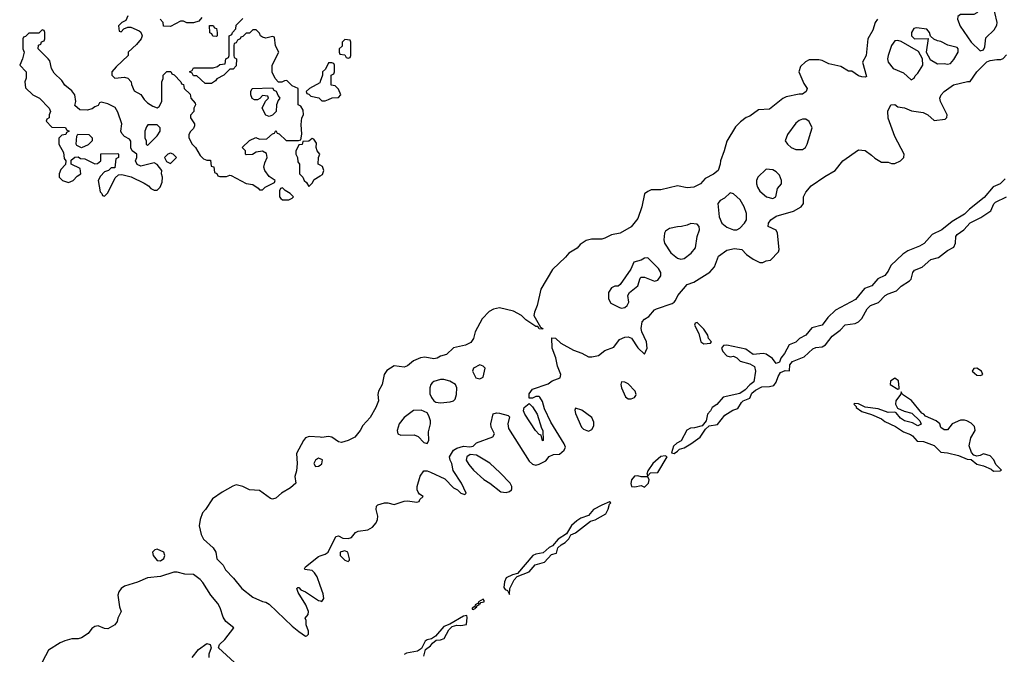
# Model space of a CAD drawing. Header units: inches. Extents: x 2701323 to 2964515, y 494916 to 722124.
# Tile 601 of 656: x 2838174 to 2844156, y 694490 to 698347. Entities that reach past the tile are written whole.
import ezdxf

# ---------------------------------------------------------------- set-up
doc = ezdxf.new("R2010")
doc.units = ezdxf.units.IN
doc.header["$MEASUREMENT"] = 0
doc.layers.add('C8639', color=7, linetype='Continuous')
doc.layers.add('C8649', color=7, linetype='Continuous')

msp = doc.modelspace()

# ---------------------------------------------------------------- linework, layer by layer
at = {"layer": 'C8639', "color": 2}
for points, elevation in [([(2838832, 698370), (2838818, 698342), (2838794, 698330), (2838774, 698310), (2838778, 698278), (2838790, 698274), (2838807.3, 698292.7), (2838830, 698302), (2838850, 698302), (2838899.8, 698279.8), (2838910.9, 698270.9), (2838918, 698250), (2838911.3, 698230), (2838883.6, 698196.4), (2838834, 698150), (2838834, 698130), (2838759.6, 698060.4), (2838734, 698030), (2838734, 698010), (2838752.7, 697992.7), (2838810, 697998), (2838830, 697992), (2838852, 697970), (2838852.7, 697952.7), (2838870, 697914), (2838910, 697892), (2838930, 697862), (2838950, 697842), (2838982, 697822), (2839010, 697812), (2839020.4, 697819.6), (2839038, 697850), (2839038, 697970), (2839046, 697990), (2839046, 698010), (2839068.4, 698031.6), (2839092, 698032), (2839098, 698018), (2839112.7, 698012.7), (2839154, 697970), (2839158, 697958), (2839170, 697954), (2839174, 697930), (2839210, 697894), (2839214, 697870), (2839239.6, 697839.6), (2839242, 697830), (2839232, 697810), (2839231.3, 697790), (2839212.7, 697767.3), (2839212, 697750), (2839235.3, 697715.3), (2839236.9, 697703.1), (2839230, 697686), (2839211.6, 697668.4), (2839202, 697650), (2839202, 697630), (2839222, 697590), (2839242, 697570), (2839270, 697522), (2839290, 697502), (2839310, 697494), (2839332.7, 697492.7), (2839338, 697458), (2839352.7, 697452.7), (2839358, 697418), (2839372.7, 697412.7), (2839378, 697398), (2839390, 697394), (2839430, 697394), (2839450, 697402), (2839459.6, 697399.6), (2839550, 697352), (2839590, 697344.7), (2839623.6, 697323.6), (2839630, 697314), (2839650, 697314), (2839666, 697330), (2839722, 697358), (2839726, 697370), (2839690, 697394), (2839662.7, 697430), (2839658, 697450), (2839662.9, 697477.1), (2839677.2, 697510), (2839674, 697534), (2839650, 697548.7), (2839610, 697542), (2839588, 697528), (2839550, 697526), (2839546, 697530), (2839546, 697550), (2839526, 697570), (2839570, 697614), (2839608.4, 697631.6), (2839630, 697622), (2839676.4, 697623.6), (2839710, 697654), (2839722, 697658), (2839730, 697674), (2839738, 697658), (2839750, 697654), (2839792.7, 697612.7), (2839867.3, 697612.7), (2839882, 697618), (2839888.4, 697651.6), (2839884, 697710), (2839888.7, 697751.3), (2839898, 697770), (2839896.4, 697796.4), (2839882, 697822), (2839866, 697830), (2839866, 697930), (2839830, 697946), (2839798, 697978), (2839783.6, 697976.4), (2839767.3, 697967.3), (2839747.3, 697967.3), (2839726, 697990), (2839708.9, 698028.9), (2839708.9, 698071.1), (2839748, 698150), (2839728.4, 698188.4), (2839722, 698242), (2839710, 698246), (2839670, 698235.3), (2839650, 698242), (2839638, 698250), (2839630, 698266), (2839610, 698286), (2839590, 698286), (2839570, 698266), (2839550, 698266), (2839530, 698246), (2839518, 698242), (2839514, 698230), (2839498, 698222), (2839490, 698206), (2839478, 698202), (2839474, 698190), (2839474, 698130), (2839478, 698118), (2839492, 698110), (2839490, 698066), (2839470, 698046), (2839450, 698046), (2839414, 698010), (2839371.6, 697988.4), (2839363.6, 697976.4), (2839339.6, 697960.4), (2839300.4, 697960.4), (2839250, 698006), (2839230, 698006), (2839222, 698022), (2839206, 698030), (2839222, 698038), (2839230, 698054), (2839350, 698054), (2839376.4, 698063.6), (2839390, 698074), (2839422, 698078), (2839426, 698110), (2839442, 698118), (2839446, 698130), (2839446, 698250), (2839462, 698258), (2839466, 698270), (2839487.3, 698292.7), (2839490, 698314), (2839530, 698354)], 2), ([(2839279.6, 698360.4), (2839262, 698338), (2839230, 698328), (2839190, 698328.7), (2839170, 698338), (2839150, 698338), (2839090, 698306), (2839047.3, 698307.3), (2839046, 698330), (2839028, 698350)], 2), ([(2840000, 697971.7), (2839996.9, 697963.1), (2839934, 697930), (2839914, 697910), (2839918, 697898), (2839930, 697894), (2839942, 697882), (2839991.6, 697871.6), (2840000, 697863.6)], 2), ([(2840000, 697463), (2839988, 697470), (2839988.7, 697508.7), (2839998, 697530), (2839982, 697550), (2839975.3, 697570), (2839976.4, 697596.4), (2839962, 697622), (2839950, 697626), (2839931.6, 697608.4), (2839894, 697606), (2839890, 697588), (2839870, 697586), (2839852.7, 697547.3), (2839852, 697530), (2839862, 697510), (2839863.6, 697483.6), (2839874, 697470), (2839874, 697410), (2839894, 697390), (2839902, 697370), (2839916.9, 697356.9), (2839930, 697334), (2839950, 697354), (2839963.1, 697376.9), (2840000, 697398)], 2), ([(2840000, 695809.2), (2839932.9, 695812.9), (2839910, 695805.2), (2839897.3, 695790), (2839856.3, 695710), (2839860.7, 695650), (2839855.5, 695604.5), (2839846, 695570), (2839851.3, 695530), (2839818.8, 695501.2), (2839764.7, 695470), (2839730, 695439), (2839710, 695434), (2839698, 695438), (2839630, 695485.2), (2839570, 695489.2), (2839529.5, 695509.5), (2839490, 695519.3), (2839468.1, 695511.9), (2839403.8, 695476.2), (2839345.8, 695434.2), (2839302.8, 695370), (2839284, 695350), (2839270.4, 695310), (2839264.9, 695270), (2839277.3, 695217.3), (2839290.7, 695190.7), (2839350, 695138), (2839366, 695110), (2839372, 695070), (2839410, 695032), (2839424.5, 695004.5), (2839472.8, 694952.8), (2839522.8, 694890), (2839590, 694837.3), (2839650, 694810.8), (2839670, 694806.8), (2839690, 694794), (2839830, 694662), (2839870, 694627.7), (2839910, 694601), (2839918, 694602), (2839928.4, 694611.6), (2839928.4, 694631.6), (2839915.3, 694670), (2839915.3, 694695.3), (2839909, 694710), (2839927.3, 694732.7), (2839928, 694750), (2839913.2, 694790), (2839865.1, 694865.1), (2839858, 694890), (2839863.1, 694896.9), (2839870, 694896), (2839882.5, 694882.5), (2839910, 694870.4), (2839990, 694818), (2840000, 694814.5)], 2), ([(2840000, 695677.8), (2839990, 695681.6), (2839970.7, 695670), (2839961.3, 695650), (2839970.7, 695630.7), (2839990, 695633), (2840000, 695640.5)], 6), ([(2840000, 694908.4), (2839980.8, 694960.8), (2839965.8, 694985.8), (2839950, 694999), (2839906.3, 695006.3), (2839904, 695010), (2839910, 695022), (2839990, 695084.7), (2840000, 695088)], 2), ([(2839479.7, 694439.7), (2839382, 694530), (2839388, 694550), (2839419.6, 694580.4), (2839475.3, 694650), (2839426, 694690), (2839410, 694715.3), (2839391.7, 694771.7), (2839378, 694798), (2839336, 694850), (2839287.5, 694927.5), (2839270, 694945.2), (2839230, 694975.3), (2839178, 694978), (2839130, 694989.3), (2839110, 694989.3), (2839030, 694963.7), (2838950, 694954), (2838890, 694929), (2838810, 694904), (2838790.6, 694889.4), (2838776, 694870), (2838771, 694849), (2838781, 694779), (2838790.8, 694750), (2838771, 694710), (2838766, 694690), (2838751.3, 694670), (2838710, 694645.2), (2838690, 694646.6), (2838650, 694663.6), (2838630, 694658.7), (2838613, 694647), (2838590, 694616), (2838550, 694589.2), (2838530, 694583.7), (2838490, 694583.7), (2838448.2, 694571.8), (2838420.4, 694559.6), (2838350, 694515.3), (2838292.8, 694407.2)], 2), ([(2839221.2, 694470), (2839261.2, 694518.8), (2839310, 694556), (2839332, 694550), (2839338, 694530), (2839324, 694490), (2839324, 694470)], 2)]:
    msp.add_lwpolyline(points, dxfattribs=dict(at, elevation=elevation))
at = {"layer": 'C8639', "color": 2, "elevation": 2}
for points in [[(2838310, 698286), (2838290, 698266), (2838230, 698266), (2838210, 698246), (2838198, 698242), (2838194, 698230), (2838194, 698170), (2838202, 698150), (2838191.1, 698108.9), (2838174, 698070), (2838214, 698030), (2838212.7, 697992.7), (2838204.7, 697970), (2838210, 697934), (2838254, 697890), (2838294, 697870), (2838354, 697810), (2838362, 697790), (2838354, 697770), (2838354, 697750), (2838338, 697742), (2838334, 697730), (2838370, 697694), (2838452, 697692), (2838458, 697678), (2838474, 697670), (2838458, 697662), (2838454, 697650), (2838430, 697646), (2838412.7, 697627.3), (2838412, 697590), (2838439.6, 697539.6), (2838443.6, 697503.6), (2838454, 697490), (2838452.7, 697467.3), (2838423.6, 697436.4), (2838414, 697410), (2838414, 697390), (2838434, 697370), (2838470, 697358), (2838498, 697370), (2838523.1, 697396.9), (2838546, 697410), (2838542, 697442), (2838486, 697470), (2838487.3, 697492.7), (2838508.4, 697511.6), (2838530, 697514), (2838543.6, 697503.6), (2838570, 697502), (2838630, 697472), (2838647.3, 697472.7), (2838666, 697490), (2838667.3, 697532.7), (2838770, 697534), (2838774, 697530), (2838774, 697510), (2838758, 697502), (2838752.7, 697447.3), (2838730, 697446), (2838714, 697430), (2838690, 697422), (2838664, 697396), (2838651.3, 697370), (2838662, 697302), (2838674, 697290), (2838678, 697278), (2838690, 697274), (2838710, 697294), (2838754, 697386), (2838775.3, 697404.7), (2838794.6, 697405.4), (2838852, 697392), (2838930, 697354), (2838956.9, 697336.9), (2838970, 697322), (2838990, 697312), (2839010, 697312), (2839028, 697330), (2839040.4, 697359.6), (2839042, 697390), (2839035.3, 697410), (2839038, 697430), (2839010, 697468), (2838990, 697478), (2838910, 697458), (2838887.3, 697467.3), (2838878, 697490), (2838886, 697510), (2838886, 697530), (2838858, 697550), (2838848.7, 697568.7), (2838848.4, 697608.4), (2838840.4, 697620.4), (2838810, 697638), (2838794.6, 697654.6), (2838789, 697670), (2838794.6, 697714.6), (2838770, 697786), (2838753.6, 697813.6), (2838710, 697835.3), (2838670, 697846), (2838658, 697842), (2838650, 697826), (2838630, 697818), (2838615.3, 697804.7), (2838583.6, 697796.4), (2838540.4, 697800.4), (2838510, 697826), (2838515.3, 697850), (2838508.7, 697890), (2838490, 697915.3), (2838448, 697950), (2838430, 697978), (2838383.1, 698023.1), (2838368, 698050), (2838356.4, 698096.4), (2838348, 698110), (2838286, 698170), (2838287.3, 698192.7), (2838302, 698198), (2838307.3, 698212.7), (2838322, 698218), (2838326, 698230), (2838326, 698270), (2838322, 698282)], [(2839370, 698246), (2839347.3, 698247.3), (2839342, 698262), (2839328.4, 698268.4), (2839327.3, 698312.7), (2839350, 698312), (2839358, 698298), (2839370, 698294), (2839374, 698270), (2839374, 698250)], [(2839690, 697758), (2839670, 697766), (2839648, 697810), (2839667.3, 697852.7), (2839686, 697870), (2839682, 697882), (2839650, 697886), (2839632.7, 697867.3), (2839619.6, 697860.4), (2839600.4, 697860.4), (2839587.3, 697867.3), (2839578, 697890), (2839578, 697910), (2839586, 697930), (2839710, 697934), (2839718, 697918), (2839732.7, 697912.7), (2839743.6, 697883.6), (2839754, 697870), (2839743.6, 697856.4), (2839734, 697830), (2839731.6, 697788.4), (2839710, 697766)], [(2839010, 697708), (2838952.7, 697707.3), (2838943.6, 697696.4), (2838934, 697670), (2838934, 697630), (2838942, 697610), (2838942, 697590), (2838950, 697582), (2839010, 697642), (2839028, 697670), (2839028, 697690)], [(2838550, 697568), (2838522, 697582), (2838518, 697590), (2838520.4, 697639.6), (2838528, 697652), (2838594, 697650), (2838614, 697630), (2838614, 697610), (2838590, 697586)], [(2839090, 697535.3), (2839074, 697530), (2839054, 697510), (2839065.4, 697485.4), (2839090, 697474), (2839126, 697510), (2839106, 697530)], [(2839770, 697326), (2839758, 697322), (2839752.7, 697307.3), (2839752, 697270), (2839759.6, 697259.6), (2839770, 697252), (2839810, 697252), (2839830, 697262), (2839838, 697270), (2839818, 697290), (2839786, 697310)], [(2839010, 695129.2), (2838994.8, 695125.2), (2838981, 695110), (2838984, 695090), (2839010, 695060.7), (2839030, 695058.8), (2839050, 695072), (2839055.1, 695090), (2839049, 695110)]]:
    msp.add_lwpolyline(points, close=True, dxfattribs=at)
at = {"layer": 'C8649', "color": 2}
for points, elevation in [([(2844090, 698442), (2844063.5, 698436.5), (2844030, 698415.3), (2844011.1, 698408.9), (2843990, 698388), (2843970, 698378), (2843890, 698378), (2843872.7, 698367.3), (2843872, 698350), (2843887.1, 698307.1), (2843954.8, 698210), (2844010, 698158.8), (2844030, 698164.9), (2844038, 698182), (2844043.7, 698236.3), (2844094.5, 698285.5), (2844110, 698314), (2844113.2, 698330), (2844099, 698390), (2844099, 698430)], 6), ([(2843622, 698298), (2843605.4, 698294.6), (2843591.3, 698270), (2843591.3, 698250), (2843610, 698231.3), (2843692.7, 698232.7), (2843682, 698150), (2843705.4, 698105.4), (2843750, 698078), (2843790, 698081), (2843810, 698076), (2843830, 698081), (2843850, 698104.7), (2843876, 698150), (2843875.3, 698170), (2843870, 698178), (2843813.2, 698193.2), (2843770, 698215.3), (2843750, 698218), (2843728.4, 698228.4), (2843707.3, 698247.3), (2843702, 698270), (2843686, 698290)], 6), ([(2840150, 698226), (2840134, 698210), (2840132.7, 698187.3), (2840114, 698170), (2840114, 698150), (2840118, 698138), (2840150, 698134), (2840158, 698118), (2840170, 698114), (2840182, 698118), (2840186, 698130), (2840186, 698210), (2840182, 698222)], 2), ([(2843510, 698221.2), (2843490, 698219), (2843470.8, 698190), (2843450.8, 698130), (2843447.3, 698110), (2843450.8, 698090), (2843481, 698050), (2843544, 698024), (2843590, 697982), (2843608.4, 697991.6), (2843614, 698006), (2843630, 698022), (2843662, 698070), (2843658, 698110), (2843634, 698154), (2843530, 698214)], 6), ([(2842950, 697742), (2842930, 697742), (2842910, 697735.3), (2842890, 697718), (2842838, 697650), (2842824.7, 697610), (2842838, 697590), (2842862, 697570), (2842890, 697558.8), (2842930, 697558), (2842948, 697570), (2842958, 697590), (2842988.7, 697690), (2842970, 697728)], 6), ([(2842710, 697438), (2842658, 697390), (2842651, 697370), (2842650.8, 697350), (2842656, 697330), (2842670, 697304.7), (2842712, 697270), (2842750, 697261), (2842768.9, 697271.1), (2842778, 697322), (2842802, 697350), (2842802, 697370), (2842790, 697402), (2842770, 697422), (2842750, 697434)], 6), ([(2842490, 697294), (2842456.8, 697263.2), (2842430, 697248.7), (2842416, 697230), (2842424, 697150), (2842440.7, 697110), (2842470, 697086), (2842510, 697071), (2842530, 697071), (2842550, 697081), (2842577.2, 697110), (2842589, 697130), (2842589, 697170), (2842576, 697210), (2842551.6, 697251.6), (2842510, 697289)], 6), ([(2842250.8, 697109.2), (2842230, 697099), (2842194, 697090), (2842170, 697089.2), (2842122.8, 697077.2), (2842098, 697062), (2842090.9, 697049.1), (2842087.3, 697010), (2842091, 696990), (2842131, 696930), (2842170, 696898.8), (2842190, 696891), (2842210, 696896), (2842252.7, 696927.3), (2842279.5, 696960.5), (2842289.3, 697030), (2842303.7, 697070), (2842302.7, 697090), (2842290, 697105.2)], 6), ([(2841990, 696899), (2841970, 696897.2), (2841950, 696885.2), (2841906, 696874), (2841886, 696830), (2841822, 696738), (2841810, 696728), (2841790, 696728), (2841770, 696718), (2841752, 696690), (2841752, 696650), (2841764.7, 696624.7), (2841818, 696598), (2841830, 696594.8), (2841850, 696598.8), (2841864, 696610), (2841874, 696630), (2841868.7, 696670), (2841879, 696690), (2841928.7, 696730), (2841943.1, 696776.9), (2841950, 696782), (2841970, 696782), (2842030, 696758), (2842050, 696764.7), (2842068.7, 696790), (2842069, 696810), (2842055.5, 696835.5)], 6), ([(2842290, 696506), (2842278, 696502), (2842274, 696490), (2842299.6, 696439.6), (2842312, 696390), (2842330, 696378), (2842370, 696382), (2842378, 696390), (2842358, 696410), (2842354, 696430), (2842330, 696466)], 2), ([(2840970, 696248.7), (2840932, 696230), (2840924.7, 696210), (2840944.7, 696170), (2840970, 696164.7), (2840990, 696174), (2841002, 696230), (2840990, 696242)], 6), ([(2843990, 696228.7), (2843970, 696228), (2843961, 696210), (2843990, 696186.8), (2844010, 696184.7), (2844026, 696190), (2844018, 696210)], 2), ([(2840750, 696161.2), (2840730, 696161.2), (2840690.9, 696149.1), (2840679.8, 696140.2), (2840671.3, 696130), (2840666, 696110), (2840666, 696074), (2840676, 696050), (2840690, 696031.3), (2840702.8, 696022.8), (2840730, 696018.8), (2840790, 696024.7), (2840808.9, 696031.1), (2840819, 696041), (2840828.7, 696070), (2840829, 696110), (2840822, 696130), (2840788, 696150)], 6), ([(2841830, 696146), (2841826, 696130), (2841831, 696110), (2841854, 696054), (2841870, 696042.8), (2841890, 696042.8), (2841909.3, 696050.7), (2841917, 696063), (2841919.3, 696070), (2841912.7, 696090), (2841870, 696133.2), (2841850, 696144)], 2), ([(2843490, 696168), (2843464.7, 696150), (2843462, 696130), (2843510, 696102), (2843516.4, 696103.6), (2843518, 696110), (2843513.2, 696153.2)], 2), ([(2843530, 696086), (2843524.7, 696070), (2843496, 696030), (2843494.8, 696010), (2843506.8, 695986.8), (2843547.7, 695967.7), (2843594.9, 695954.9), (2843642, 695910), (2843650, 695888), (2843630, 695878), (2843597.5, 695897.5), (2843549.6, 695909.6), (2843525.8, 695925.8), (2843498, 695958), (2843490, 695961.2), (2843450, 695960.7), (2843390, 695982.7), (2843310, 695992.7), (2843270, 696012.3), (2843246.4, 696013.6), (2843242, 696010), (2843256, 695996), (2843256, 695990), (2843290, 695966), (2843350, 695947.7), (2843410, 695920.5), (2843430, 695904.4), (2843494.7, 695874.7), (2843543.2, 695843.2), (2843586, 695826), (2843598.3, 695818.3), (2843626, 695786), (2843664.5, 695784.5), (2843730, 695759.1), (2843770, 695719.1), (2843810, 695714.9), (2843877.7, 695697.7), (2843930, 695675.5), (2843953.7, 695673.7), (2843990, 695645.5), (2844030, 695636.3), (2844075.5, 695615.5), (2844090, 695602.8), (2844130, 695604.7), (2844138, 695610), (2844104.1, 695644.1), (2844091.9, 695671.9), (2844070, 695697.2), (2844030, 695709.2), (2844010, 695698), (2843990, 695695.1), (2843970, 695701.2), (2843956.9, 695716.9), (2843943.2, 695756.8), (2843953.2, 695806.8), (2843978, 695850), (2843976.4, 695863.6), (2843974, 695874), (2843954.6, 695894.6), (2843928.9, 695908.9), (2843914, 695914), (2843890, 695912.3), (2843838.8, 695890), (2843810, 695855.3), (2843790, 695855.3), (2843769.5, 695869.5), (2843764, 695890), (2843742, 695910), (2843678, 695938), (2843668, 695950), (2843655.5, 695955.5), (2843591.8, 696031.8), (2843538, 696070)], 2), ([(2841350, 695788), (2841342, 695822), (2841330, 695826), (2841308, 695850), (2841242, 695950), (2841235.3, 695970), (2841238, 695990), (2841270, 696014), (2841290, 695994), (2841318, 695950), (2841343.6, 695863.6), (2841352, 695850), (2841354, 695790)], 2), ([(2840613.2, 695973.2), (2840567.1, 695972.9), (2840510, 695929), (2840478.8, 695890), (2840466.8, 695850), (2840471, 695831), (2840490, 695822.8), (2840570, 695824.7), (2840594, 695814), (2840630, 695778), (2840650, 695772), (2840659, 695790), (2840658, 695842), (2840668.9, 695891.1), (2840669, 695910), (2840660.2, 695940.2), (2840650, 695958)], 6), ([(2841550, 695986), (2841546, 695974), (2841550, 695954), (2841586.8, 695870), (2841599.1, 695859.1), (2841630, 695846.8), (2841650, 695856), (2841661.5, 695878.5), (2841661.5, 695901.5), (2841650, 695928.7), (2841590, 695973.2)], 2), ([(2840910, 695704), (2840891.3, 695690), (2840886.8, 695670), (2840903.4, 695643.4), (2840931, 695610), (2840993.2, 695553.2), (2841031, 695530), (2841098, 695478), (2841130, 695473), (2841150, 695479.1), (2841162.7, 695490), (2841163.7, 695496.3), (2841164.5, 695510), (2841154, 695530), (2841094, 695594), (2841030, 695652), (2840950, 695701.2)], 2), ([(2842096, 695696), (2842068.4, 695691.6), (2842021, 695650), (2841990, 695606), (2841984.7, 695584.7), (2841990, 695574), (2842007.3, 695592.7), (2842050, 695594.8), (2842108, 695690)], 2), ([(2841930, 695575.1), (2841910, 695572.3), (2841890.7, 695550), (2841887.3, 695527.3), (2841890.9, 695510.9), (2841912, 695508), (2841950, 695516), (2841970, 695506.8), (2841994, 695530), (2841999, 695550), (2841990, 695568), (2841950, 695569.2)], 2), ([(2841756.4, 695416.4), (2841710, 695397.2), (2841661, 695370), (2841630, 695333.2), (2841583, 695317), (2841558.5, 695301.5), (2841527.3, 695272.7), (2841496.8, 695223.2), (2841446, 695190), (2841411, 695149), (2841390, 695139), (2841353.4, 695106.6), (2841310, 695098.4), (2841291, 695090), (2841198.8, 694981.2), (2841167.5, 694972.5), (2841130, 694954), (2841118.8, 694930), (2841116, 694896), (2841123.5, 694883.5), (2841136.9, 694876.9), (2841150, 694854), (2841152.3, 694890), (2841178, 694942), (2841197.2, 694962.8), (2841270, 694991), (2841306.3, 695033.7), (2841362, 695050), (2841404.1, 695095.9), (2841434.8, 695105.2), (2841442.7, 695137.3), (2841463.7, 695156.3), (2841489, 695170), (2841510, 695191.3), (2841523.2, 695216.8), (2841550, 695227.7), (2841641.6, 695298.4), (2841670, 695308), (2841735.3, 695344.7), (2841750, 695372), (2841756.4, 695403.6), (2841766, 695410)], 2), ([(2840150, 695119), (2840126.4, 695113.6), (2840122, 695110), (2840122, 695090), (2840150, 695062), (2840170, 695054), (2840178, 695062), (2840178, 695070), (2840168, 695110)], 2), ([(2840990, 694826), (2840962, 694810), (2840959.6, 694800.4), (2840942, 694790), (2840939.6, 694780.4), (2840922, 694770), (2840923.6, 694763.6), (2840930, 694762), (2840946, 694770), (2840942, 694778), (2840950, 694774), (2840954, 694786), (2840966, 694790), (2840962, 694798), (2840970, 694794), (2840975.3, 694804.7), (2840995.3, 694810), (2840996.4, 694816.4)], 2)]:
    msp.add_lwpolyline(points, close=True, dxfattribs=dict(at, elevation=elevation))
for points, elevation in [([(2843386, 698350), (2843370.5, 698329.5), (2843356.4, 698283.6), (2843327.3, 698230), (2843317.3, 698130), (2843294.8, 698090), (2843318, 698002), (2843310, 697998), (2843290, 697999), (2843270, 698006), (2843230, 698034), (2843210, 698034), (2843162.7, 698062.7), (2843090, 698078), (2843050, 698099), (2843030, 698104), (2842970, 698103.7), (2842948.2, 698091.8), (2842917.5, 698062.5), (2842906.8, 698030), (2842938.8, 697958.8), (2842958, 697930), (2842952, 697910), (2842930, 697895.3), (2842910, 697895.3), (2842830, 697879), (2842810, 697869), (2842730, 697804), (2842661.6, 697798.4), (2842610, 697761.2), (2842587.3, 697752.7), (2842553.7, 697726.3), (2842523, 697697), (2842470.5, 697609.5), (2842454.8, 697550), (2842430.8, 697490), (2842430.7, 697469.3), (2842418, 697430), (2842390, 697409), (2842338.5, 697381.5), (2842310, 697349.2), (2842270, 697329.2), (2842230, 697325.2), (2842170, 697337.2), (2842070, 697314), (2842010, 697313.2), (2841990, 697304), (2841970.9, 697289.1), (2841954, 697210), (2841930, 697138), (2841890, 697089), (2841822, 697050), (2841770, 697039), (2841730, 697019), (2841710, 697014), (2841647.1, 697012.9), (2841614.8, 697005.2), (2841579.8, 696980.2), (2841561, 696959), (2841510, 696929), (2841490, 696904), (2841410.5, 696829.5), (2841340.7, 696710), (2841318, 696610), (2841301, 696570), (2841298, 696550), (2841338, 696478), (2841352, 696470), (2841350, 696466), (2841330, 696468), (2841322, 696482), (2841310, 696482), (2841250, 696522), (2841222, 696550), (2841174.8, 696574.8), (2841090, 696595.1), (2841052.8, 696587.2), (2841026, 696574), (2840982.8, 696530), (2840941, 696450), (2840930.8, 696410), (2840914, 696386), (2840882, 696370), (2840810, 696353.2), (2840766.8, 696313.2), (2840730, 696301.2), (2840710, 696289.4), (2840690, 696286), (2840635.1, 696295.1), (2840608.1, 696291.9), (2840565.8, 696274.2), (2840530, 696244), (2840510, 696235.3), (2840450, 696244), (2840405.1, 696214.9), (2840387.7, 696190), (2840376.3, 696130), (2840354, 696090), (2840350.6, 696070), (2840353.4, 696030), (2840337.3, 695990), (2840302.8, 695930), (2840258.5, 695881.5), (2840242.8, 695850), (2840210.4, 695809.6), (2840170, 695789.2), (2840130, 695777.2), (2840110, 695781.2), (2840070, 695809), (2840050, 695813.2), (2840010, 695808.7), (2840000, 695809.2)], 2), ([(2840000, 695088), (2840030, 695098), (2840048, 695110), (2840094.6, 695205.4), (2840110, 695211), (2840136.8, 695196.8), (2840170, 695194.8), (2840190, 695201), (2840214, 695230), (2840230, 695239.1), (2840290, 695246.4), (2840316.8, 695263.2), (2840339.5, 695290), (2840347, 695310), (2840349.4, 695330), (2840339, 695370), (2840342, 695390), (2840350, 695398), (2840390, 695411), (2840410, 695411), (2840450, 695401), (2840510, 695420.7), (2840530, 695422.8), (2840586, 695414), (2840602, 695418), (2840606, 695430), (2840626, 695450), (2840603.1, 695463.1), (2840594.6, 695474.6), (2840588.7, 695490), (2840589, 695509), (2840606.3, 695573.7), (2840630, 695604.7), (2840650, 695604.7), (2840670, 695598), (2840756.3, 695556.3), (2840810, 695502), (2840834, 695490), (2840854, 695470), (2840878, 695462), (2840886, 695470), (2840859, 695530), (2840806.6, 695606.6), (2840799.3, 695650), (2840789, 695670), (2840785.2, 695690), (2840809, 695730), (2840830, 695742.8), (2840870, 695754.8), (2840909.1, 695750.9), (2840930, 695756), (2840950, 695774.8), (2841048.4, 695811.6), (2841058, 695830), (2841039, 695870), (2841037.2, 695890), (2841050, 695952), (2841070, 695958), (2841090, 695956), (2841142, 695942), (2841150, 695934), (2841138.8, 695890), (2841143.4, 695863.4), (2841270, 695664.7), (2841290, 695646), (2841310, 695638.8), (2841330, 695646), (2841370, 695666), (2841390, 695692), (2841416.4, 695703.6), (2841453.2, 695706.8), (2841482, 695730), (2841489.2, 695750), (2841482.7, 695770), (2841401.5, 695901.5), (2841362, 695982), (2841350, 696026), (2841333.6, 696053.6), (2841330, 696058), (2841310, 696058), (2841290, 696046), (2841270, 696046), (2841268.7, 696050), (2841270, 696074), (2841290, 696102), (2841385.2, 696134.8), (2841410, 696151.3), (2841458, 696170), (2841462, 696190), (2841441.5, 696241.5), (2841432.3, 696292.3), (2841408.7, 696350), (2841407.3, 696412.7), (2841430, 696412), (2841460.7, 696380.7), (2841538, 696338), (2841590, 696321), (2841630, 696298.8), (2841650, 696297.3), (2841690, 696306.8), (2841730, 696336), (2841784, 696356), (2841817.5, 696402.5), (2841850, 696417.3), (2841870, 696418.8), (2841890.7, 696410.7), (2841930, 696352), (2841970, 696314), (2841986, 696350), (2841982, 696390), (2841953.2, 696450), (2841949.2, 696470), (2841955.1, 696510), (2841970, 696527.3), (2841996.3, 696543.7), (2842030, 696582.8), (2842042, 696590), (2842137.2, 696622.8), (2842149.3, 696630.7), (2842159.3, 696640.7), (2842173.2, 696670), (2842230, 696738), (2842270, 696751.3), (2842367.2, 696812.8), (2842395.5, 696844.5), (2842419, 696910), (2842470, 696946.8), (2842515.9, 696955.9), (2842562, 696950), (2842590, 696921), (2842630, 696891), (2842670, 696871.3), (2842688.4, 696871.6), (2842710, 696882), (2842734.6, 696885.4), (2842784, 696936), (2842789.1, 696950.9), (2842778, 697050), (2842770, 697068.7), (2842722, 697090), (2842724, 697110), (2842737.2, 697130), (2842770, 697153), (2842875.9, 697184.1), (2842922, 697210), (2842935.3, 697230), (2842936, 697270), (2842950, 697298), (2842982, 697338), (2843065.4, 697394.6), (2843129, 697430), (2843175.3, 697490), (2843270, 697556), (2843310, 697551.3), (2843350, 697524.7), (2843370, 697504.7), (2843410, 697482), (2843450, 697482), (2843470, 697474), (2843490, 697474), (2843526, 697490), (2843546, 697510), (2843548, 697530), (2843490, 697638), (2843450, 697748), (2843449.3, 697790.7), (2843466, 697830), (2843490, 697831), (2843510, 697818), (2843550, 697811), (2843593, 697793), (2843663.5, 697783.5), (2843692, 697770), (2843730, 697734), (2843796.4, 697743.6), (2843807.3, 697752.7), (2843808, 697770), (2843768.7, 697850), (2843764, 697870), (2843773.2, 697890), (2843790, 697910.8), (2843848.2, 697951.8), (2843932, 697972), (2843948, 697972), (2843989, 698030), (2844050, 698090.4), (2844070, 698099.1), (2844110, 698106), (2844135.3, 698104.7), (2844148.4, 698111.6), (2844170, 698134)], 2), ([(2840000, 697863.6), (2840010, 697854), (2840030, 697854), (2840050, 697862), (2840072.7, 697872.7), (2840110, 697874), (2840126, 697890), (2840110, 697926), (2840090, 697946), (2840066, 697950), (2840066, 698010), (2840082, 698018), (2840086, 698030), (2840086, 698070), (2840082, 698082), (2840070, 698086), (2840050, 698086), (2840032.7, 698047.3), (2840014, 698030), (2840014, 698010), (2840000, 697971.7)], 2), ([(2840000, 697398), (2840014, 697406), (2840022, 697430), (2840014.6, 697454.6), (2840000, 697463)], 2), ([(2844160.9, 697379.1), (2844130, 697349.3), (2844088.1, 697331.9), (2844033.8, 697266.2), (2843944.4, 697195.6), (2843914.2, 697165.8), (2843839.9, 697120.1), (2843776, 697070), (2843718.4, 697041.6), (2843670, 696987.3), (2843641, 696970), (2843570, 696942.7), (2843538.8, 696921.2), (2843466, 696854), (2843450, 696819), (2843430, 696793.2), (2843387.5, 696772.5), (2843350.8, 696730), (2843306.8, 696713.2), (2843252.8, 696647.2), (2843130, 696581.2), (2843083.1, 696536.9), (2843050.3, 696489.7), (2842986, 696474), (2842950, 696429.3), (2842911, 696410), (2842890, 696386.6), (2842848.1, 696371.9), (2842821.1, 696318.9), (2842798, 696290), (2842790, 696266), (2842770, 696258), (2842748.4, 696288.4), (2842710, 696315.3), (2842690, 696319), (2842630, 696313.2), (2842584.7, 696344.7), (2842471.1, 696368.9), (2842450, 696368), (2842438, 696350), (2842446, 696330), (2842470, 696304.7), (2842490, 696298), (2842510, 696302), (2842530, 696291.3), (2842550.9, 696270.9), (2842610, 696256), (2842638.5, 696238.5), (2842644, 696210), (2842633.7, 696146.3), (2842610, 696128.7), (2842582, 696098), (2842550, 696075.3), (2842447.3, 696052.7), (2842410, 696008.7), (2842382, 695990), (2842370.9, 695969.1), (2842352, 695950), (2842344.7, 695910), (2842321, 695879), (2842274.4, 695865.6), (2842250, 695865.2), (2842226.8, 695853.2), (2842193.4, 695786.6), (2842167.3, 695772.7), (2842145.8, 695754.2), (2842134, 695714), (2842150, 695711.3), (2842170, 695724), (2842182.9, 695737.1), (2842210, 695746), (2842251.1, 695768.9), (2842309, 695810), (2842340.9, 695859.1), (2842362, 695878), (2842414, 695886), (2842457.2, 695942.8), (2842507, 695973), (2842536.1, 695983.9), (2842558.6, 696021.4), (2842569.1, 696030.9), (2842610, 696047.3), (2842622.5, 696077.5), (2842644.1, 696095.9), (2842683.3, 696116.7), (2842730, 696117), (2842755.2, 696124.8), (2842770, 696144), (2842781.3, 696178.7), (2842796.9, 696203.1), (2842825.6, 696214.4), (2842850, 696214), (2842852.3, 696250), (2842869, 696270), (2842941, 696299), (2842992.7, 696347.3), (2843010, 696354), (2843050, 696358.7), (2843069.8, 696370.2), (2843110, 696423.8), (2843159.4, 696460.6), (2843190, 696492.4), (2843250, 696501.3), (2843269.7, 696510.3), (2843289.7, 696530.3), (2843323.6, 696590), (2843343.7, 696610), (2843392.6, 696627.4), (2843432, 696670), (2843450, 696681.1), (2843501.7, 696698.3), (2843530, 696728), (2843580.1, 696759.9), (2843589.7, 696770.3), (2843599.6, 696810), (2843610, 696824.9), (2843657.5, 696842.5), (2843709.7, 696890.3), (2843757.2, 696902.8), (2843810, 696944.4), (2843850, 696965.5), (2843859.7, 696990), (2843862.4, 697030), (2843870, 697042), (2843910, 697070.5), (2843948, 697112), (2844014, 697146), (2844075.1, 697184.9), (2844092.4, 697227.6), (2844101.6, 697238.4), (2844169.2, 697270)], 2), ([(2840000, 695640.5), (2840010, 695648), (2840012.9, 695672.9), (2840000, 695677.8)], 6), ([(2840000, 694814.5), (2840010, 694811), (2840022.7, 694830), (2840018.3, 694858.3), (2840000, 694908.4)], 2), ([(2840630, 694478), (2840640.1, 694519.9), (2840670, 694541), (2840682, 694558), (2840704, 694576), (2840730, 694577.3), (2840753.4, 694586.6), (2840780.7, 694639.3), (2840801.2, 694658.8), (2840830, 694667.7), (2840854.5, 694665.5), (2840888.4, 694671.6), (2840893.6, 694713.6), (2840890, 694726), (2840870, 694722), (2840786.8, 694673.2), (2840750, 694659), (2840699.9, 694600.1), (2840676.9, 694583.1), (2840650, 694579), (2840638, 694570), (2840615.3, 694524.7), (2840603.5, 694516.5), (2840590, 694508.7), (2840524, 694496), (2840510, 694488.7)], 2)]:
    msp.add_lwpolyline(points, dxfattribs=dict(at, elevation=elevation))

doc.saveas('drawing.dxf')
